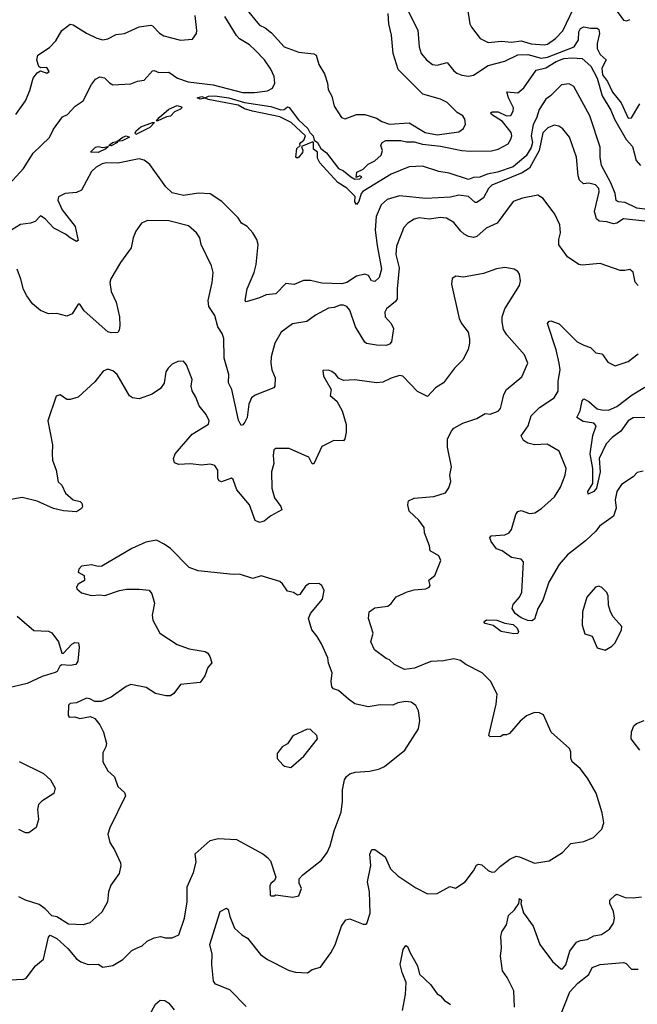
# Model space of a CAD drawing. Extents: x 2057697 to 2160550, y 827490 to 1016834.
# Tile 418 of 509: x 2099469 to 2103220, y 986062 to 992040. Entities that reach past the tile are written whole.
import ezdxf

# ---------------------------------------------------------------- set-up
doc = ezdxf.new("R2010")
doc.units = 0

msp = doc.modelspace()

# ---------------------------------------------------------------- linework, layer by layer
at = {"layer": '0CON20XD'}
for points in [[(2100804.5, 992155), (2100925, 992006.9), (2100960.4, 991990.4), (2100999.2, 991959.2), (2101075, 991875.4), (2101165, 991842.7), (2101255, 991832.9), (2101270, 991825), (2101286.7, 991766.7), (2101320.6, 991710.6), (2101338.9, 991655), (2101342.5, 991615), (2101364.4, 991575), (2101378.6, 991515), (2101422.5, 991445), (2101445, 991438.2), (2101515, 991464.2), (2101565, 991463.3), (2101635, 991442.4), (2101668.8, 991421.2)], [(2102188.6, 992105), (2102202.9, 992015), (2102212.2, 991995), (2102266, 991925), (2102315, 991901.5), (2102395, 991908.8), (2102455, 991903.8), (2102515, 991912.1), (2102575, 991893.8), (2102655, 991886.2), (2102675, 991891.8), (2102723.3, 991925), (2102768.1, 991971.9), (2102855, 992153.3)], [(2101668.8, 991421.2), (2101715, 991404.4), (2101835, 991412.9), (2101930.8, 991355), (2102005, 991340.5), (2102135, 991358.6), (2102165, 991378.8), (2102177.1, 991405), (2102171.4, 991435), (2102160, 991455), (2102125, 991476.7), (2102065, 991536.4), (2102025, 991556.6), (2101916.9, 991586.9), (2101767.4, 991737.4), (2101737.8, 991835), (2101726.6, 991946.6), (2101711.3, 992015), (2101707.6, 992077.6)], [(2101815.6, 992115), (2101886, 991976), (2101894.6, 991874.6), (2101907.1, 991835), (2101938.6, 991795), (2101975, 991766.9), (2102005, 991764.4), (2102065, 991780), (2102105, 991729.5), (2102124.7, 991714.7), (2102155, 991703.8), (2102195, 991696.4), (2102225, 991702.2), (2102315, 991760.8), (2102415, 991788), (2102495, 991827), (2102555, 991828.6), (2102635, 991805.6), (2102675, 991811.1), (2102835.4, 991875), (2102863.1, 991916.9), (2102865.3, 991965.3), (2102875, 991986.6), (2102895, 991996.4), (2102935, 991988.5), (2102975, 991988.8), (2102985, 991980.6), (2102989.5, 991955), (2102975.7, 991895), (2102975.3, 991865), (2102995, 991827.5), (2103030.4, 991795), (2103004.8, 991745), (2103009.2, 991705), (2103038.8, 991665), (2103069.1, 991599.1), (2103121.4, 991535), (2103165, 991442.5), (2103185.3, 991444.7), (2103235, 991528)], [(2103081.1, 992111.1), (2103135, 992036.7), (2103155, 992033.3), (2103175, 992041.2)], [(2099295.5, 990924.5), (2099493.3, 991136.7), (2099550.5, 991229.5), (2099650.5, 991325), (2099675, 991376), (2099729.5, 991450.5), (2099759.2, 991465), (2099806, 991514), (2099855, 991548), (2099905, 991645.7), (2099930.5, 991679.5), (2099955, 991693.3), (2099985, 991687.5), (2100015.4, 991655.4), (2100035, 991644.3), (2100145, 991649.4), (2100185, 991665.6), (2100225, 991673.1), (2100275, 991728.6), (2100285, 991731.9), (2100315, 991718.5), (2100375, 991721.8), (2100428.6, 991685), (2100493.2, 991663.2), (2100645, 991643.9), (2100822.8, 991597.2), (2100895, 991597.4), (2100975, 991607.4), (2101005, 991623.8), (2101018.1, 991655), (2101015, 991694.2), (2100995, 991739.6), (2100955.2, 991795), (2100899.7, 991855), (2100865, 991886.3), (2100805, 991922.9), (2100785, 991944.5), (2100715, 992059.5)], [(2099446, 991465), (2099505, 991546.7), (2099530.2, 991609.8), (2099552, 991685), (2099575, 991716.7), (2099595, 991730), (2099634.2, 991714.2), (2099648.8, 991725), (2099635, 991749.2), (2099595, 991747.5), (2099586.4, 991756.4), (2099574.4, 991794.4), (2099578.9, 991825), (2099649.8, 991870.2), (2099689.5, 991910.5), (2099725, 991974.4), (2099775, 992011.9), (2099795, 992007.8), (2099875, 991958.5), (2099938.3, 991928.3), (2099975, 991917.1), (2100005, 991922.5), (2100055, 991950), (2100105, 991956.2), (2100194.2, 991995.8), (2100265, 992006), (2100275, 992003.3), (2100318.3, 991958.3), (2100345, 991940.8), (2100445, 991916), (2100518.3, 991921.7), (2100542.5, 991955), (2100545.8, 991974.2), (2100534.3, 992065)], [(2103265, 990889.3), (2103215.8, 990895), (2103145, 990929.1), (2103104, 990934), (2103091.1, 990941.1), (2103084.3, 990985), (2103059.6, 991049.6), (2103002.2, 991155), (2102994.5, 991205), (2102994.6, 991265), (2102931.8, 991455), (2102833.4, 991633.4), (2102805, 991650.6), (2102758.8, 991645), (2102693.2, 991576.8), (2102665, 991557.7), (2102623.4, 991495), (2102607.4, 991442.6), (2102587.5, 991402.5), (2102574.9, 991335), (2102583.6, 991295), (2102575.7, 991264.3), (2102545, 991213.9), (2102465, 991145.4), (2102370, 991115), (2102307.4, 991102.6), (2102264.3, 991084.3), (2102225, 991080.8), (2102195, 991069.4), (2102078, 991108), (2102015, 991118), (2101915, 991150), (2101835, 991146.7), (2101725, 991101.4), (2101553.1, 990996.9), (2101542, 990985), (2101528.8, 990935), (2101515, 990917.5), (2101504.1, 990934.1), (2101506.1, 990966.1), (2101456.2, 991016.2), (2101400.5, 991050.5), (2101291.4, 991171.4), (2101278.3, 991198.3), (2101276.7, 991235), (2101254.3, 991254.3), (2101253.6, 991293.6), (2101248.8, 991298.8), (2101180.7, 991269.3), (2101189.2, 991245), (2101186.9, 991233.1), (2101165, 991204.2), (2101155, 991199.2), (2101146.2, 991205), (2101152.7, 991257.3), (2101172.5, 991275), (2101170, 991285), (2101176.7, 991295), (2101195, 991308), (2101205.7, 991335), (2101118, 991415), (2101049.6, 991449.6), (2100883.8, 991483.8), (2100835, 991497.8), (2100795, 991520), (2100614.6, 991554.6), (2100595, 991564), (2100565, 991558), (2100547.5, 991565), (2100575, 991573.8), (2100595, 991566), (2100616.7, 991575), (2100655, 991577.6), (2100738.8, 991565), (2100835, 991537.6), (2100995, 991513.5), (2101055, 991492.2), (2101075.5, 991494.5), (2101095, 991510), (2101105, 991507.5), (2101161.9, 991431.9), (2101219.8, 991379.8), (2101230.8, 991355), (2101250.6, 991335), (2101258.3, 991308.3), (2101278.6, 991295), (2101297, 991257), (2101332.1, 991232.1), (2101405, 991136), (2101435, 991122.9), (2101480, 991085), (2101505, 991072.5), (2101535, 991074), (2101547.5, 991085), (2101535, 991092.5), (2101511.7, 991081.7), (2101517.5, 991115), (2101555, 991132.5), (2101585, 991162.5), (2101625, 991183.3), (2101665, 991217.5), (2101672.5, 991245), (2101662.5, 991275), (2101670, 991295), (2101693.6, 991306.4), (2101783, 991307), (2101817.8, 991297.8), (2101865, 991298.2), (2101915, 991283.7), (2102025, 991271.3), (2102155, 991244.7), (2102205, 991241.5), (2102335, 991243.5), (2102375.5, 991254.5), (2102434.5, 991285.5), (2102452.2, 991315), (2102456.7, 991335), (2102452.9, 991355), (2102400.7, 991420.7), (2102335, 991464.5), (2102330.8, 991475), (2102339.2, 991480.8), (2102375, 991480.5), (2102425, 991455.7), (2102452.5, 991457.5), (2102466.3, 991483.7), (2102468.5, 991505), (2102437.3, 991565), (2102428.3, 991601.7), (2102495, 991596.5), (2102531.1, 991625), (2102605, 991732.9), (2102665, 991746.7), (2102727.7, 991785), (2102774.1, 991804.1), (2102825, 991808.5), (2102885, 991803.8), (2102938.3, 991758.3), (2102975.2, 991684.8), (2103007.2, 991577.2), (2103059.6, 991489.6), (2103080.8, 991435), (2103152.4, 991312.4), (2103189.5, 991269.5), (2103212.9, 991185), (2103238.5, 991155)], [(2100305, 991424), (2100300, 991425), (2100316, 991445), (2100374, 991496), (2100425, 991518.5), (2100451.4, 991511.4), (2100454.2, 991505), (2100445, 991495.8), (2100409.2, 991480.8), (2100385.2, 991454.8), (2100360.2, 991449.8), (2100305, 991424)], [(2100175, 991343.1), (2100170.9, 991350.9), (2100175.7, 991365), (2100205, 991388.8), (2100275, 991415.6), (2100287.5, 991415), (2100260, 991385), (2100175, 991343.1)], [(2103265, 990816.7), (2103135, 990830), (2103095.4, 990804.6), (2103075, 990800), (2103035, 990812.3), (2102987.2, 990817.2), (2102970.8, 990830.8), (2102960, 990875), (2102988.7, 990995), (2102986.2, 991015), (2102965, 991036.4), (2102925, 991047.3), (2102893.5, 991043.5), (2102869.1, 991065), (2102861.2, 991091.2), (2102851.2, 991205), (2102807.4, 991327.4), (2102768, 991378), (2102743.6, 991393.6), (2102715, 991400), (2102676, 991384), (2102645, 991352.9), (2102622.8, 991245), (2102565, 991137.6), (2102520.5, 991109.5), (2102335.5, 991035), (2102315.9, 991015), (2102285, 990958.2), (2102245, 990929.1), (2102235, 990930.5), (2102195, 990965.4), (2102136.1, 990973.9), (2102085, 990963.1), (2101935, 990954.8), (2101775, 990971.1), (2101701.7, 990948.2), (2101663.6, 990916.4), (2101634.7, 990845), (2101628.8, 990761.2), (2101640.2, 990669.8)], [(2100025, 991274.3), (2100010, 991275), (2100033.8, 991295), (2100060, 991300), (2100095, 991326.9), (2100115, 991335.5), (2100137.1, 991327.1), (2100092.5, 991305), (2100060, 991300), (2100062.5, 991295), (2100025, 991274.3)], [(2099945, 991233.3), (2099900, 991235), (2099930, 991265), (2099945, 991270.5), (2099975, 991263.3), (2100009.3, 991269.3), (2099992.5, 991255), (2099945, 991233.3)], [(2101640.2, 990669.8), (2101665.5, 990525), (2101651.9, 990475), (2101625, 990450.6), (2101605, 990453.5), (2101587.3, 990487.3), (2101565, 990495.3), (2101515, 990482.6), (2101455.5, 990444.5), (2101425, 990435.6), (2101305, 990440), (2101235, 990456.8), (2101192.9, 990457.1), (2101135, 990432.9), (2101085, 990438.1), (2101023.9, 990376.1), (2100965, 990369.1), (2100925, 990350.4), (2100845, 990327.5), (2100838.6, 990335), (2100850.3, 990405), (2100892.9, 990505), (2100905.9, 990554.1), (2100917.9, 990675), (2100908.7, 990705), (2100885, 990745.5), (2100850, 990785), (2100815.6, 990805), (2100795.9, 990835.9), (2100695.8, 990935.8), (2100625, 990982.6), (2100555, 990986.8), (2100465, 990973.3), (2100395, 990988.8), (2100356.2, 991025), (2100260.3, 991160.3), (2100225, 991187.3), (2100195, 991194.5), (2100065, 991169.1), (2099995, 991170.1), (2099971.1, 991165), (2099933.4, 991145), (2099905, 991117.5), (2099844.7, 991005.3), (2099815, 990991.1), (2099745, 990984.6), (2099705.7, 990965), (2099700.5, 990945), (2099727.3, 990885), (2099805.7, 990785), (2099825, 990700), (2099815, 990694), (2099776, 990716), (2099747.7, 990737.7), (2099677.5, 990775), (2099625, 990831.1), (2099595, 990848.6), (2099564, 990815), (2099535, 990804.6), (2099475, 990796.4), (2099395, 990747.9)], [(2103225, 990425.8), (2103206.8, 990446.8), (2103195, 990507.5), (2103175, 990523.3), (2103143.6, 990516.4), (2103115, 990518), (2102995, 990559.4), (2102885, 990548.6), (2102865, 990553.1), (2102795, 990600), (2102743.8, 990673.8), (2102743.1, 990705), (2102753.1, 990745), (2102748.9, 990795), (2102718.6, 990858.6), (2102648, 990955), (2102615, 990974), (2102523.2, 990956.8), (2102466.7, 990935), (2102368, 990805), (2102302, 990775), (2102245, 990724.4), (2102225, 990716.5), (2102195, 990723.5), (2102168.5, 990738.5), (2102147.5, 990755), (2102105, 990809.2), (2102060, 990835), (2102025, 990838.8), (2101955, 990828.8), (2101895, 990836.4), (2101865, 990829.5), (2101825.4, 990804.6), (2101801.1, 990778.9), (2101756.9, 990665), (2101752.7, 990615), (2101774.1, 990534.1), (2101760.8, 990405), (2101761.4, 990345), (2101751.9, 990328.1), (2101696.4, 990283.6), (2101685.6, 990264.4), (2101688.6, 990235), (2101724, 990195), (2101740, 990165), (2101727.5, 990085), (2101715, 990070), (2101695, 990061.4), (2101635, 990063.5), (2101575, 990074.4), (2101565, 990081.9), (2101509.1, 990175), (2101475, 990276), (2101455, 990299.2), (2101435, 990306.9), (2101415, 990307.1), (2101377.9, 990292.1), (2101345, 990288), (2101265, 990245.6), (2101212, 990208), (2101126.3, 990193.7), (2101057.6, 990142.4), (2101019.2, 990075), (2100996.1, 989993.9), (2100994, 989955), (2101000.8, 989915), (2101021.2, 989865), (2101018.8, 989815), (2101012.5, 989805), (2100900, 989760), (2100876.5, 989743.5), (2100860, 989705), (2100850, 989625), (2100837, 989597), (2100825, 989580), (2100815, 989576.7), (2100798.3, 989608.3), (2100758, 989795), (2100737.5, 989835), (2100738.9, 989885), (2100711.9, 989985), (2100709.1, 990105), (2100698.5, 990135), (2100672.9, 990175), (2100653.4, 990243.4), (2100618.8, 990298.8), (2100614.3, 990335), (2100638.6, 990445), (2100643.8, 990505), (2100633.8, 990545), (2100572, 990675), (2100563.8, 990715), (2100543.8, 990745), (2100495, 990788), (2100375, 990819.1), (2100245, 990820.6), (2100210, 990805), (2100174, 990756), (2100158, 990715), (2100145.7, 990655), (2100081.2, 990565), (2100023, 990467), (2100017.5, 990445), (2100025, 990390), (2100054.6, 990324.6), (2100075.5, 990235), (2100076.8, 990183.2), (2100073.3, 990155), (2100065, 990140), (2100025, 990138.8), (2100005, 990144.3), (2099861.3, 990271.3), (2099835, 990312.5), (2099825, 990312.5), (2099787.5, 990255), (2099755, 990240), (2099695, 990256), (2099645, 990253.8), (2099595, 990274.2), (2099547.5, 990315), (2099513.7, 990363.7), (2099492.4, 990402.4), (2099477.1, 990465), (2099454.3, 990524.3)], [(2100845, 986049.2), (2100745, 986150.5), (2100658.8, 986185), (2100646.7, 986203.3), (2100635.6, 986305), (2100637.6, 986367.6), (2100624.4, 986425), (2100686.2, 986625), (2100725, 986646), (2100735, 986638.8), (2100744.4, 986595), (2100774.5, 986525), (2100818, 986485), (2100853.6, 986463.6), (2100932.5, 986365), (2100974.1, 986334.1), (2101105, 986268.2), (2101145, 986256.7), (2101216.2, 986253.8), (2101245, 986274), (2101295, 986288.8), (2101359.2, 986375), (2101385, 986423.3), (2101423.2, 986536.8), (2101450, 986575), (2101475, 986580.8), (2101555, 986550), (2101571.7, 986548.3), (2101576.7, 986553.3), (2101596.9, 986615), (2101593.1, 986745), (2101581.3, 986805), (2101601.3, 986905), (2101595.4, 986974.6), (2101607.3, 987002.7), (2101625, 987002.5), (2101687.6, 986957.6), (2101720.8, 986885), (2101765, 986842.5), (2101875, 986769.2), (2101945, 986732.5), (2102005, 986734.2), (2102081.7, 986778.3), (2102115, 986767.5), (2102173.9, 986806.1), (2102225, 986872), (2102243.6, 986906.4), (2102255, 986914), (2102275, 986909.2), (2102315, 986874.4), (2102335.7, 986864.3), (2102355, 986867.5), (2102388.3, 986901.7), (2102445, 986944), (2102485, 986960.8), (2102505, 986958), (2102595, 986919.4), (2102685, 986933.8), (2102765, 986983.3), (2102815, 987038.1), (2102895, 987050.8), (2102954.4, 987075.6), (2103003.8, 987125), (2103016, 987165), (2103006, 987225), (2102970, 987345), (2102918, 987435), (2102873.3, 987493.3), (2102824.5, 987534.5), (2102815.7, 987555.7), (2102815.7, 987595.7), (2102808.8, 987615), (2102696.7, 987715), (2102649.3, 987819.3), (2102625, 987832.5), (2102595, 987833.3), (2102546.4, 987813.6), (2102508.3, 987781.7), (2102443, 987707), (2102425, 987697.5), (2102405, 987697.5), (2102391.7, 987688.3), (2102327, 987687), (2102317.5, 987695), (2102362.7, 987885), (2102368.1, 987945), (2102327.5, 988025), (2102278, 988075), (2102177.5, 988125), (2102145, 988150), (2102105, 988158.9), (2102042.8, 988147.2), (2101965, 988143.6), (2101867.2, 988102.8), (2101805, 988095.5), (2101744.6, 988124.6), (2101715, 988154), (2101695, 988162), (2101624.2, 988215), (2101601.9, 988261.9), (2101616.7, 988315), (2101588, 988405), (2101591.2, 988445), (2101625, 988469.2), (2101705, 988480), (2101725.4, 988494.6), (2101755, 988536.9), (2101822.8, 988567.2), (2101865, 988578.6), (2101935, 988584.2), (2101956, 988595), (2101962, 988605), (2101953.3, 988636.7), (2101990, 988665), (2102025.8, 988755.8), (2102013.8, 988785), (2101962.5, 988815), (2101958, 988845), (2101926.5, 988925), (2101926.2, 988956.2), (2101892, 989002), (2101835, 989056.2), (2101825.7, 989095), (2101831.1, 989118.9), (2101864.5, 989135.5), (2101985, 989145.6), (2102055, 989166.7), (2102075, 989197.5), (2102086.4, 989236.4), (2102081.2, 989275), (2102091.2, 989325), (2102068, 989445), (2102068, 989495), (2102094.2, 989545), (2102105, 989559.2), (2102159.7, 989590.3), (2102245, 989618.6), (2102295, 989648), (2102325.8, 989645.8), (2102375, 989663.1), (2102389.8, 989680.2), (2102395.5, 989704.5), (2102410, 989765), (2102424.4, 989795), (2102519.3, 989870.7), (2102554.2, 989955), (2102535.6, 990005.6), (2102426.8, 990126.8), (2102408.1, 990158.1), (2102398.1, 990205), (2102398.9, 990235), (2102414.2, 990285), (2102503.8, 990425), (2102511.2, 990455), (2102503.8, 990495), (2102495, 990510), (2102472.5, 990525), (2102415, 990536.2), (2102365, 990526.2), (2102285, 990498.1), (2102165, 990475.7), (2102118.3, 990481.7), (2102095, 990467.5), (2102091.2, 990435), (2102138.6, 990225), (2102151.4, 990195), (2102192.2, 990142.2), (2102200.7, 990100.7), (2102201.5, 990075), (2102192.2, 990037.8), (2102160, 989975), (2102110, 989925), (2102043.3, 989835), (2101994, 989805), (2101945, 989752.5), (2101885, 989783.3), (2101795, 989876), (2101775, 989879.2), (2101725, 989864.2), (2101675, 989840), (2101635.9, 989835.9), (2101505, 989853.3), (2101435, 989850), (2101405, 989862.5), (2101390, 989885), (2101365, 989903.3), (2101345, 989912.5), (2101310, 989910), (2101313.3, 989875), (2101361.2, 989795), (2101355, 989757.5), (2101395, 989723.3), (2101428, 989665), (2101451.7, 989581.7), (2101451.2, 989535), (2101443.3, 989495), (2101435, 989484), (2101375.9, 989484.1), (2101305, 989449.2), (2101255, 989343.8), (2101245, 989343.8), (2101225, 989383.3), (2101200, 989395), (2101105, 989435.7), (2101023.8, 989436.2), (2101011.7, 989428.3), (2101007.5, 989395), (2101012.7, 989345), (2100998.9, 989295), (2101000, 989195), (2101017.4, 989137.4), (2101055.8, 989085), (2101061.2, 989065), (2100995, 989028), (2100954, 988995), (2100925, 988987.7), (2100899.8, 988999.8), (2100864.5, 989095), (2100788.8, 989185), (2100765, 989249.2), (2100755, 989255.6), (2100695, 989233.8), (2100679.6, 989239.6), (2100673.4, 989255), (2100672.9, 989305), (2100655, 989332.5), (2100625, 989340.7), (2100575, 989334.6), (2100505, 989343.5), (2100435, 989339.6), (2100409.4, 989349.4), (2100402.9, 989375), (2100414, 989405), (2100516.2, 989523.8), (2100615, 989583.8), (2100619.2, 989605), (2100602.1, 989642.1), (2100559.2, 989695), (2100538.9, 989748.9), (2100517, 989787), (2100510, 989815), (2100515.8, 989855), (2100482, 989945), (2100465, 989967.5), (2100430, 989965), (2100395, 989947.5), (2100370, 989925), (2100357.7, 989902.3), (2100347.3, 989832.7), (2100325, 989800), (2100273.9, 989766.1), (2100195, 989738.8), (2100155, 989743.8), (2100136.1, 989756.1), (2100061.2, 989885), (2100035, 989907.5), (2100005, 989917.1), (2099976.2, 989905), (2099925, 989841.2), (2099825, 989747.5), (2099776.4, 989733.6), (2099755, 989733.3), (2099715, 989762.5), (2099690, 989755), (2099641.2, 989605), (2099668.3, 989458.3), (2099665.9, 989404.1), (2099668, 989365), (2099690.6, 989305), (2099702.9, 989235), (2099725, 989214), (2099747.5, 989165), (2099795, 989124.2), (2099836.7, 989115), (2099846.2, 989105), (2099850, 989085), (2099845, 989073.3), (2099815, 989052), (2099735, 989058.5), (2099675, 989071.6), (2099575, 989117.5), (2099485, 989139.2), (2099405, 989124)], [(2103255, 989298.8), (2103218.3, 989291.7), (2103195, 989263.8), (2103123, 989217), (2103094.4, 989175), (2103085.6, 989125), (2103091.4, 989075), (2103074.2, 989025), (2102990, 988965), (2102968, 988935), (2102904.4, 988875), (2102795, 988790.8), (2102745, 988732.9), (2102681.6, 988625), (2102645.5, 988515), (2102615.5, 988465), (2102595, 988400), (2102579.4, 988390.6), (2102555, 988392.5), (2102515, 988407.7), (2102478.1, 988435), (2102460, 988465), (2102465, 988488.8), (2102504.4, 988535), (2102517.5, 988565), (2102529.1, 988749.1), (2102515, 988764.2), (2102455, 988774), (2102400, 988815), (2102365, 988827.5), (2102331.7, 988871.7), (2102324, 988895), (2102333.2, 988906.8), (2102415, 988912.5), (2102442, 988925), (2102455.6, 988945), (2102482.2, 989035), (2102495, 989054), (2102515, 989059.2), (2102565, 989042), (2102596.7, 989045), (2102637.9, 989072.1), (2102716.9, 989143.1), (2102752.5, 989202.5), (2102781.4, 989275), (2102787.1, 989315), (2102745, 989420), (2102672, 989462), (2102595, 989458.7), (2102555, 989468.2), (2102527.8, 989485), (2102513.4, 989513.4), (2102556.4, 989573.6), (2102576, 989634), (2102625, 989684.5), (2102715.7, 989745), (2102739.2, 989785), (2102738.4, 989845), (2102750.3, 989915), (2102745.9, 989955), (2102726.7, 990035), (2102673.8, 990195), (2102682, 990208), (2102695, 990211.2), (2102745, 990193.3), (2102855, 990084.5), (2102895, 990062.9), (2102935, 990050), (2102967.3, 990017.3), (2103005, 990011.2), (2103011.2, 990005), (2103040.3, 989960.3), (2103085, 989938.8), (2103165, 989964.2), (2103225, 990011.2)], [(2103285, 989625.2), (2103195, 989622.1), (2103164.8, 989605.2), (2103118.9, 989541.1), (2103066.3, 989503.7), (2103030.3, 989465), (2102988.9, 989375), (2102994.1, 989295), (2102970.9, 989195), (2102955.7, 989175), (2102920.3, 989160.3), (2102919.4, 989175), (2102949.4, 989225), (2102950.3, 989315), (2102932.6, 989405), (2102950, 989515), (2102970, 989575), (2102955, 989590), (2102890.9, 989600.9), (2102853.3, 989625), (2102873.2, 989665), (2102885.5, 989725), (2102895, 989738.1), (2102925, 989722.3), (2102975, 989678.2), (2103005, 989670.4), (2103045, 989669.3), (2103095, 989691.8), (2103188.1, 989761.9), (2103265, 989808.7)], [(2099405, 986210.6), (2099495, 986215.8), (2099508.5, 986221.5), (2099565, 986296.7), (2099613.6, 986336.4), (2099645, 986470), (2099655, 986482.5), (2099695, 986462.5), (2099761.2, 986401.2), (2099815, 986338), (2099840.3, 986320.3), (2099884.2, 986304.2), (2099945, 986306.2), (2099975, 986288), (2100035, 986298), (2100095, 986333.8), (2100150.9, 986389.1), (2100175, 986402), (2100213.2, 986416.8), (2100243.7, 986446.3), (2100285, 986466.7), (2100325, 986474), (2100355, 986465.8), (2100395, 986466), (2100435.6, 986484.4), (2100471.1, 986585), (2100485.5, 986685), (2100486.7, 986775), (2100525, 986863.3), (2100541.4, 986925), (2100535.8, 986975), (2100625, 987056.2), (2100675, 987070), (2100785, 987062.9), (2100946.2, 986976.2), (2100975, 986954.2), (2100992.6, 986932.6), (2101023.8, 986835), (2101015.8, 986814.2), (2100995, 986796.7), (2100988, 986782), (2100990, 986725), (2100995, 986720), (2101015, 986720), (2101025, 986727.5), (2101125, 986712.5), (2101165, 986720), (2101180, 986765), (2101167, 986797), (2101166.7, 986825), (2101188.3, 986848.3), (2101302.7, 986937.3), (2101335.7, 986984.3), (2101354, 987025), (2101378.5, 987115), (2101420.6, 987229.4), (2101429.1, 987295), (2101429.1, 987365), (2101441.1, 987425), (2101454.3, 987445), (2101475, 987460.6), (2101507.4, 987472.6), (2101595, 987477.5), (2101655, 987491.1), (2101685, 987506.7), (2101808.6, 987605), (2101890, 987735), (2101900, 987785), (2101890, 987845), (2101875, 987876.7), (2101847.3, 987897.3), (2101815, 987900), (2101765, 987892), (2101735, 987879.2), (2101658.8, 987881.2), (2101585, 987868.8), (2101505, 987887.5), (2101466.2, 987915), (2101405, 987968), (2101375, 987978), (2101365, 987990), (2101360, 988025), (2101367.5, 988075), (2101345, 988133.3), (2101340, 988165), (2101301.2, 988251.2), (2101275, 988296.2), (2101243.3, 988335), (2101223.8, 988405), (2101235.9, 988434.1), (2101307.7, 988522.3), (2101318, 988575), (2101303.9, 988603.9), (2101285, 988616.2), (2101225, 988615.8), (2101205, 988601.2), (2101169.7, 988550.3), (2101156.4, 988546.4), (2101132.1, 988562.1), (2101095, 988571.2), (2101066, 988615), (2101048.3, 988628.3), (2100935, 988663.3), (2100885, 988648), (2100805, 988673.8), (2100765, 988671.9), (2100552.9, 988692.9), (2100498, 988715), (2100385, 988830), (2100346.7, 988855)], [(2100346.7, 988855), (2100299.5, 988879.5), (2100235, 988868), (2100150.7, 988829.3), (2099967.3, 988722.7), (2099945, 988721.2), (2099905, 988730), (2099845, 988722.5), (2099828.8, 988705), (2099823.8, 988685), (2099860, 988665), (2099863.3, 988635), (2099825, 988613.8), (2099814, 988595), (2099816.2, 988585), (2099845, 988561.2), (2099905, 988543.8), (2099955, 988548), (2099986.4, 988543.6), (2100075.9, 988574.1), (2100118.3, 988581.7), (2100195, 988582.5), (2100255.6, 988575.6), (2100270.8, 988555), (2100287.7, 988497.7), (2100272.9, 988425), (2100278, 988395), (2100320, 988315), (2100425, 988246.5), (2100499.4, 988219.4), (2100595, 988204), (2100611.2, 988195), (2100624.4, 988174.4), (2100636, 988135), (2100612.6, 988107.4), (2100592.7, 988057.3), (2100565, 988016.2), (2100445, 988002.9), (2100405, 987950), (2100385, 987934.2), (2100355.8, 987934.2), (2100295, 987950), (2100236.6, 987986.6), (2100145, 988004), (2100115, 987992.5), (2100025, 987927.5), (2099965, 987901.2), (2099925, 987900), (2099895, 987916.7), (2099875, 987920), (2099815, 987893.3), (2099775, 987888.8), (2099765, 987877.5), (2099763.3, 987815), (2099770, 987805), (2099805, 987807.5), (2099835, 987797.5), (2099899.3, 987809.3), (2099925, 987797.5), (2099955, 987760), (2099977.5, 987715), (2099995.7, 987645), (2099992.9, 987625), (2099975, 987590), (2099974.3, 987534.3), (2100005, 987478.8), (2100045, 987443.3), (2100064.3, 987385), (2100105, 987348.6), (2100111.7, 987328.3), (2100016.1, 987133.9), (2100004, 987095), (2100016, 987045), (2100045, 987000), (2100081.2, 986921.2), (2100083.8, 986905), (2100072.7, 986857.3), (2100022, 986785), (2100008, 986745), (2100002, 986685), (2099968.7, 986621.3), (2099895, 986558), (2099855, 986544.2), (2099765, 986550), (2099695, 986592.5), (2099665, 986600), (2099625, 986642.5), (2099587.7, 986667.7), (2099505, 986694), (2099465, 986714)], [(2103025, 988213.3), (2103065, 988236.2), (2103085, 988256.7), (2103123.3, 988335), (2103126.2, 988355), (2103072, 988415), (2103056, 988445), (2103044, 988485), (2103041.7, 988541.7), (2103035, 988562.5), (2103005, 988592.5), (2102985, 988600), (2102965, 988593.8), (2102914, 988535), (2102887.1, 988445), (2102884.4, 988365), (2102901.7, 988311.7), (2102945, 988296.7), (2102975, 988226.7), (2103025, 988213.3)], [(2099455, 988418), (2099555, 988331.2), (2099645, 988326.7), (2099665, 988316.7), (2099705, 988263.8), (2099725, 988194.8), (2099735.1, 988194.9), (2099785, 988247.8), (2099805, 988259.6), (2099827.2, 988257.2), (2099831.3, 988231.3), (2099821.8, 988145), (2099810, 988125), (2099775, 988118.4), (2099725, 988124.1), (2099712.9, 988115), (2099696.6, 988083.4), (2099685, 988076.1), (2099605, 988053.2), (2099515, 988010.9), (2099395, 987982.1)], [(2102470.5, 988310.5), (2102392.5, 988325), (2102345, 988361.2), (2102295, 988373.8), (2102287.5, 988385), (2102303.8, 988396.2), (2102365.9, 988394.1), (2102415, 988375.8), (2102465, 988367.3), (2102490.6, 988345), (2102498, 988325), (2102495, 988313.8), (2102470.5, 988310.5)], [(2103234.3, 987605), (2103209.3, 987639.3), (2103181.5, 987675), (2103183.6, 987716.4), (2103197.6, 987752.4), (2103215, 987767.5), (2103260.8, 987785)], [(2101115, 987500), (2101195, 987568), (2101276.8, 987673.2), (2101273.8, 987695), (2101235, 987730), (2101215, 987732.5), (2101128, 987692), (2101095, 987643.3), (2101064.1, 987625.9), (2101033.3, 987585), (2101033.3, 987555), (2101067, 987517), (2101078.3, 987508.3), (2101115, 987500)], [(2099465.6, 987535.6), (2099614.3, 987464.3), (2099656.2, 987425), (2099684.2, 987375), (2099677.6, 987342.4), (2099603.3, 987295), (2099583.8, 987275), (2099578, 987245), (2099584, 987185), (2099570, 987135), (2099525, 987103.8), (2099505, 987103.8), (2099465, 987124)], [(2102473.2, 986045), (2102470, 986145), (2102429.1, 986225), (2102401.3, 986265), (2102389.3, 986355), (2102394.5, 986405), (2102391.1, 986475), (2102396.6, 986503.4), (2102425.6, 986545), (2102437.5, 986602.5), (2102474.2, 986635), (2102501.2, 986675), (2102503.8, 986705), (2102515.7, 986695), (2102512.5, 986675), (2102528.1, 986618.1), (2102587.6, 986537.6), (2102628.6, 986425), (2102705, 986323.3), (2102755, 986277.5), (2102765, 986277.5), (2102785, 986302.5), (2102810.5, 986385), (2102851.2, 986438.8), (2102875, 986450.4), (2102915, 986455.6), (2102955, 986478.1), (2103003, 986487), (2103050.9, 986519.1)], [(2103050.9, 986519.1), (2103075.8, 986555), (2103081.1, 986585), (2103075.5, 986625), (2103053.6, 986675), (2103052.9, 986695), (2103085, 986726), (2103095, 986730.8), (2103145, 986711.8), (2103195, 986708.5), (2103245, 986715.7)], [(2101792.9, 986025), (2101812.9, 986122.9), (2101816.4, 986195), (2101791.2, 986255), (2101780.3, 986305), (2101796.9, 986395), (2101815, 986418.8), (2101825, 986413.8), (2101840, 986375), (2101885.5, 986295.5), (2101898, 986245), (2101963.7, 986183.7), (2102005, 986126.2), (2102025, 986113.8), (2102047, 986087), (2102085, 986062)], [(2102744.7, 985975.3), (2102810.8, 986139.2), (2102859.1, 986190.9), (2102925.9, 986244.1), (2102944.8, 986285.2), (2102993.2, 986303.2), (2103135.9, 986315.9), (2103151.1, 986311.1), (2103185, 986275.5), (2103225, 986275.4)], [(2100246.2, 985975), (2100295, 986063.3), (2100322.3, 986087.7), (2100350, 986085), (2100375, 986070), (2100408.3, 986028.3)]]:
    msp.add_lwpolyline(points, dxfattribs=at)

doc.saveas('drawing.dxf')
